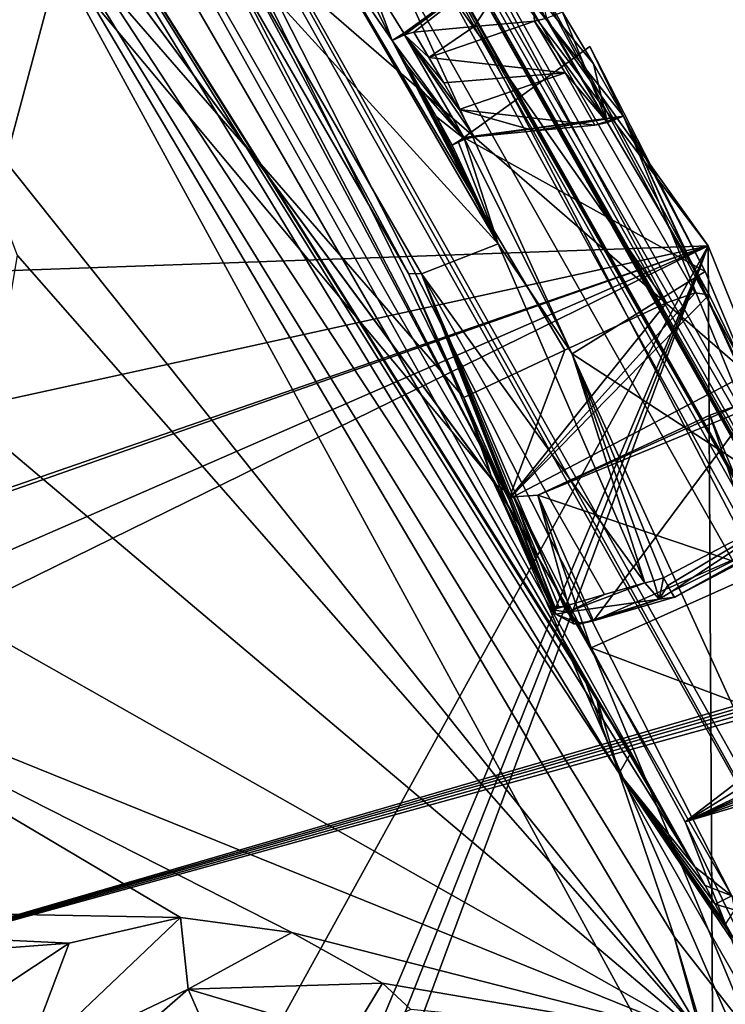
# Model space of a CAD drawing. Header units: millimetres. Extents: x -147 to 294, y -82 to 275.
# Tile 592 of 609: x 278.4 to 285.24, y 240.21 to 249.77. Entities that reach past the tile are written whole.
import ezdxf

# ---------------------------------------------------------------- set-up
doc = ezdxf.new("R2010")
doc.units = ezdxf.units.MM
doc.header["$LTSCALE"] = 67.506716
for name, color, linetype in [('1259', 7, 'CONTINUOUS'), ('1260', 7, 'CONTINUOUS'), ('1266', 7, 'CONTINUOUS'), ('1267', 7, 'CONTINUOUS'), ('1268', 7, 'CONTINUOUS'), ('1593', 7, 'CONTINUOUS'), ('1655', 7, 'CONTINUOUS'), ('1656', 7, 'CONTINUOUS'), ('1708', 7, 'CONTINUOUS'), ('1731', 7, 'CONTINUOUS'), ('1762', 7, 'CONTINUOUS'), ('2101', 7, 'CONTINUOUS'), ('2149', 7, 'CONTINUOUS'), ('2150', 7, 'CONTINUOUS'), ('2151', 7, 'CONTINUOUS'), ('2732', 7, 'CONTINUOUS'), ('2745', 7, 'CONTINUOUS'), ('2746', 7, 'CONTINUOUS'), ('2747', 7, 'CONTINUOUS'), ('2751', 7, 'CONTINUOUS'), ('2755', 7, 'CONTINUOUS'), ('466', 7, 'CONTINUOUS'), ('467', 7, 'CONTINUOUS'), ('468', 7, 'CONTINUOUS'), ('490', 7, 'CONTINUOUS'), ('492', 7, 'CONTINUOUS'), ('498', 7, 'CONTINUOUS'), ('522', 7, 'CONTINUOUS'), ('556', 7, 'CONTINUOUS'), ('601', 7, 'CONTINUOUS'), ('672', 7, 'CONTINUOUS'), ('673', 7, 'CONTINUOUS'), ('674', 7, 'CONTINUOUS'), ('675', 7, 'CONTINUOUS'), ('676', 7, 'CONTINUOUS'), ('677', 7, 'CONTINUOUS'), ('678', 7, 'CONTINUOUS'), ('679', 7, 'CONTINUOUS'), ('680', 7, 'CONTINUOUS'), ('681', 7, 'CONTINUOUS'), ('682', 7, 'CONTINUOUS'), ('683', 7, 'CONTINUOUS'), ('684', 7, 'CONTINUOUS'), ('685', 7, 'CONTINUOUS'), ('686', 7, 'CONTINUOUS'), ('687', 7, 'CONTINUOUS'), ('688', 7, 'CONTINUOUS'), ('689', 7, 'CONTINUOUS'), ('690', 7, 'CONTINUOUS'), ('691', 7, 'CONTINUOUS'), ('871', 7, 'CONTINUOUS')]:
    doc.layers.add(name, color=color, linetype=linetype)

msp = doc.modelspace()

# ---------------------------------------------------------------- linework, layer by layer
at = {"layer": '1259', "linetype": 'CONTINUOUS'}
msp.add_3dface([(284.8486, 241.986, -32.0963), (286.2863, 238.9914, -32.8378), (285.5029, 242.1809, -31.9846), (284.8486, 241.986, -32.0963)], dxfattribs=at)
at = {"layer": '1260', "linetype": 'CONTINUOUS'}
msp.add_3dface([(281.7666, 250.2135, -23.4304), (282.1205, 249.6387, -23.6043), (283.3336, 250.5172, -23.5232), (281.7666, 250.2135, -23.4304)], dxfattribs=at)
at = {"layer": '1266', "linetype": 'CONTINUOUS'}
for points in [[(279.9568, 251.1024, -25.095), (282.235, 252.3365, -25.0416), (285.4548, 246.3316, -26.8079), (279.9568, 251.1024, -25.095)], [(283.1405, 245.118, -26.8527), (279.9568, 251.1024, -25.095), (285.4548, 246.3316, -26.8079), (283.1405, 245.118, -26.8527)]]:
    msp.add_3dface(points, dxfattribs=at)
at = {"layer": '1267', "linetype": 'CONTINUOUS'}
for points in [[(284.6694, 247.0213, -30.576), (283.1405, 245.118, -26.8527), (284.945, 247.1177, -30.4067), (284.6694, 247.0213, -30.576)], [(283.1405, 245.118, -26.8527), (285.0822, 247.0996, -30.0973), (284.945, 247.1177, -30.4067), (283.1405, 245.118, -26.8527)], [(283.1405, 245.118, -26.8527), (285.4548, 246.3316, -26.8079), (285.0822, 247.0996, -30.0973), (283.1405, 245.118, -26.8527)], [(284.6694, 247.0213, -30.576), (283.6819, 246.5608, -30.7905), (283.1405, 245.118, -26.8527), (284.6694, 247.0213, -30.576)], [(283.6819, 246.5608, -30.7905), (282.7038, 246.1038, -30.9999), (283.1405, 245.118, -26.8527), (283.6819, 246.5608, -30.7905)]]:
    msp.add_3dface(points, dxfattribs=at)
at = {"layer": '1268', "linetype": 'CONTINUOUS'}
for points in [[(276.4849, 258.7108, -26.8889), (284.6694, 247.0213, -30.576), (280.2888, 255.2235, -27.6206), (276.4849, 258.7108, -26.8889)], [(280.2888, 255.2235, -27.6206), (284.6694, 247.0213, -30.576), (284.945, 247.1177, -30.4067), (280.2888, 255.2235, -27.6206)], [(285.0822, 247.0996, -30.0973), (280.2888, 255.2235, -27.6206), (284.945, 247.1177, -30.4067), (285.0822, 247.0996, -30.0973)]]:
    msp.add_3dface(points, dxfattribs=at)
at = {"layer": '1593', "linetype": 'CONTINUOUS'}
for points in [[(277.1075, 253.2926, -14.3489), (285.0375, 239.8861, -18.3281), (277.8185, 248.9443, -14.929), (277.1075, 253.2926, -14.3489)], [(277.8185, 248.9443, -14.929), (285.0375, 239.8861, -18.3281), (278.3748, 247.4806, -15.2375), (277.8185, 248.9443, -14.929)], [(278.3748, 247.4806, -15.2375), (285.0375, 239.8861, -18.3281), (278.0823, 245.7624, -15.3513), (278.3748, 247.4806, -15.2375)], [(278.0823, 245.7624, -15.3513), (285.0375, 239.8861, -18.3281), (276.9987, 244.4414, -15.2058), (278.0823, 245.7624, -15.3513)], [(276.9987, 244.4414, -15.2058), (285.0375, 239.8861, -18.3281), (275.2689, 243.8387, -14.8013), (276.9987, 244.4414, -15.2058)], [(279.9562, 241.0558, -16.5271), (269.4991, 241.2506, -13.6066), (275.2689, 243.8387, -14.8013), (279.9562, 241.0558, -16.5271)], [(281.0337, 240.9099, -16.879), (279.9562, 241.0558, -16.5271), (275.2689, 243.8387, -14.8013), (281.0337, 240.9099, -16.879)], [(285.0375, 239.8861, -18.3281), (281.0337, 240.9099, -16.879), (275.2689, 243.8387, -14.8013), (285.0375, 239.8861, -18.3281)], [(269.1548, 240.0732, -13.6671), (269.4991, 241.2506, -13.6066), (278.8751, 240.8064, -16.2388), (269.1548, 240.0732, -13.6671)], [(278.8751, 240.8064, -16.2388), (269.4991, 241.2506, -13.6066), (279.9562, 241.0558, -16.5271), (278.8751, 240.8064, -16.2388)], [(281.9148, 240.4206, -17.2297), (281.0337, 240.9099, -16.879), (285.0375, 239.8861, -18.3281), (281.9148, 240.4206, -17.2297)], [(277.8736, 240.1438, -16.0397), (269.1548, 240.0732, -13.6671), (278.8751, 240.8064, -16.2388), (277.8736, 240.1438, -16.0397)], [(282.1892, 240.1638, -17.3572), (281.9148, 240.4206, -17.2297), (285.0375, 239.8861, -18.3281), (282.1892, 240.1638, -17.3572)]]:
    msp.add_3dface(points, dxfattribs=at)
at = {"layer": '1655', "linetype": 'CONTINUOUS'}
for points in [[(259.5018, 248.2403, -8.4087), (279.8818, 254.4516, -12.6054), (259.0299, 248.5724, -8.2994), (259.5018, 248.2403, -8.4087)], [(259.0299, 248.5724, -8.2994), (279.8818, 254.4516, -12.6054), (267.8197, 250.7044, -9.9416), (259.0299, 248.5724, -8.2994)], [(260.2258, 246.901, -8.6387), (279.8818, 254.4516, -12.6054), (259.5018, 248.2403, -8.4087), (260.2258, 246.901, -8.6387)], [(279.8818, 254.4516, -12.6054), (260.2258, 246.901, -8.6387), (276.5199, 248.874, -12.1944), (279.8818, 254.4516, -12.6054)], [(277.9663, 247.3232, -12.7416), (279.8818, 254.4516, -12.6054), (276.5199, 248.874, -12.1944), (277.9663, 247.3232, -12.7416)], [(285.0705, 247.5753, -14.786), (279.8818, 254.4516, -12.6054), (277.9663, 247.3232, -12.7416), (285.0705, 247.5753, -14.786)], [(280.7974, 239.8164, -14.5418), (285.0705, 247.5753, -14.786), (268.4325, 239.4, -11.1844), (280.7974, 239.8164, -14.5418)], [(268.4325, 239.4, -11.1844), (285.0705, 247.5753, -14.786), (269.0731, 240.5978, -11.1936), (268.4325, 239.4, -11.1844)], [(269.0731, 240.5978, -11.1936), (285.0705, 247.5753, -14.786), (268.984, 241.9181, -11.0154), (269.0731, 240.5978, -11.1936)], [(268.984, 241.9181, -11.0154), (285.0705, 247.5753, -14.786), (277.1767, 244.8424, -12.8036), (268.984, 241.9181, -11.0154)], [(277.1767, 244.8424, -12.8036), (285.0705, 247.5753, -14.786), (277.9353, 246.0078, -12.8784), (277.1767, 244.8424, -12.8036)], [(277.9353, 246.0078, -12.8784), (285.0705, 247.5753, -14.786), (277.9663, 247.3232, -12.7416), (277.9353, 246.0078, -12.8784)], [(281.6755, 239.5001, -14.8627), (285.0705, 247.5753, -14.786), (280.7974, 239.8164, -14.5418), (281.6755, 239.5001, -14.8627)], [(281.8364, 239.3872, -14.9309), (285.0705, 247.5753, -14.786), (281.6755, 239.5001, -14.8627), (281.8364, 239.3872, -14.9309)], [(281.987, 239.2589, -14.9986), (285.0705, 247.5753, -14.786), (281.8364, 239.3872, -14.9309), (281.987, 239.2589, -14.9986)], [(285.116, 239.4753, -15.9698), (285.0705, 247.5753, -14.786), (281.987, 239.2589, -14.9986), (285.116, 239.4753, -15.9698)], [(288.2448, 239.7067, -16.9853), (285.0705, 247.5753, -14.786), (285.116, 239.4753, -15.9698), (288.2448, 239.7067, -16.9853)]]:
    msp.add_3dface(points, dxfattribs=at)
at = {"layer": '1656', "linetype": 'CONTINUOUS'}
for points in [[(279.8818, 254.4516, -12.6054), (285.0705, 247.5753, -14.786), (279.9886, 254.7094, -12.8572), (279.8818, 254.4516, -12.6054)], [(285.0705, 247.5753, -14.786), (288.2448, 239.7067, -16.9853), (279.9886, 254.7094, -12.8572), (285.0705, 247.5753, -14.786)], [(279.9886, 254.7094, -12.8572), (288.2448, 239.7067, -16.9853), (288.394, 239.7735, -17.0932), (279.9886, 254.7094, -12.8572)], [(288.4402, 239.8336, -17.2758), (279.9886, 254.7094, -12.8572), (288.394, 239.7735, -17.0932), (288.4402, 239.8336, -17.2758)]]:
    msp.add_3dface(points, dxfattribs=at)
at = {"layer": '1708', "linetype": 'CONTINUOUS'}
for points in [[(279.9886, 254.7094, -12.8572), (288.4402, 239.8336, -17.2758), (279.9129, 254.9259, -13.9412), (279.9886, 254.7094, -12.8572)], [(288.4402, 239.8336, -17.2758), (288.4534, 239.7822, -17.2894), (279.9129, 254.9259, -13.9412), (288.4402, 239.8336, -17.2758)], [(288.4534, 239.7822, -17.2894), (288.4666, 239.7309, -17.303), (279.9129, 254.9259, -13.9412), (288.4534, 239.7822, -17.2894)], [(279.9129, 254.9259, -13.9412), (288.4666, 239.7309, -17.303), (288.3539, 239.9873, -18.3808), (279.9129, 254.9259, -13.9412)]]:
    msp.add_3dface(points, dxfattribs=at)
at = {"layer": '1731', "linetype": 'CONTINUOUS'}
for points in [[(284.2074, 242.4567, -18.3921), (286.1049, 239.1239, -19.3841), (284.7412, 240.8709, -18.7433), (284.2074, 242.4567, -18.3921)], [(284.7412, 240.8709, -18.7433), (286.1049, 239.1239, -19.3841), (285.1864, 239.2586, -19.0819), (284.7412, 240.8709, -18.7433)]]:
    msp.add_3dface(points, dxfattribs=at)
at = {"layer": '1762', "linetype": 'CONTINUOUS'}
for points in [[(278.7523, 254.0848, -14.0189), (279.9129, 254.9259, -13.9412), (286.9603, 239.5026, -18.3492), (278.7523, 254.0848, -14.0189)], [(279.9129, 254.9259, -13.9412), (288.3539, 239.9873, -18.3808), (286.9603, 239.5026, -18.3492), (279.9129, 254.9259, -13.9412)]]:
    msp.add_3dface(points, dxfattribs=at)
at = {"layer": '2101', "linetype": 'CONTINUOUS'}
for points in [[(284.2074, 242.4567, -18.3921), (277.1075, 253.2926, -14.3489), (276.8057, 254.6063, -20.819), (284.2074, 242.4567, -18.3921)], [(283.8705, 243.3813, -24.231), (284.2074, 242.4567, -18.3921), (276.8057, 254.6063, -20.819), (283.8705, 243.3813, -24.231)], [(285.0375, 239.8861, -18.3281), (277.1075, 253.2926, -14.3489), (284.7412, 240.8709, -18.7433), (285.0375, 239.8861, -18.3281)], [(277.1075, 253.2926, -14.3489), (284.2074, 242.4567, -18.3921), (284.7412, 240.8709, -18.7433), (277.1075, 253.2926, -14.3489)], [(284.0408, 242.917, -21.3097), (284.2074, 242.4567, -18.3921), (283.8705, 243.3813, -24.231), (284.0408, 242.917, -21.3097)], [(285.0375, 239.8861, -18.3281), (284.7412, 240.8709, -18.7433), (285.1864, 239.2586, -19.0819), (285.0375, 239.8861, -18.3281)]]:
    msp.add_3dface(points, dxfattribs=at)
at = {"layer": '2149', "linetype": 'CONTINUOUS'}
msp.add_3dface([(281.9148, 240.4206, -17.2297), (282.1892, 240.1638, -17.3572), (281.5957, 239.894, -16.9774), (281.9148, 240.4206, -17.2297)], dxfattribs=at)
at = {"layer": '2150', "linetype": 'CONTINUOUS'}
for points in [[(279.9562, 241.0558, -16.5271), (281.0337, 240.9099, -16.879), (280.0298, 240.3614, -16.3846), (279.9562, 241.0558, -16.5271)], [(281.0337, 240.9099, -16.879), (281.9148, 240.4206, -17.2297), (280.0298, 240.3614, -16.3846), (281.0337, 240.9099, -16.879)], [(281.9148, 240.4206, -17.2297), (281.5957, 239.894, -16.9774), (280.0298, 240.3614, -16.3846), (281.9148, 240.4206, -17.2297)], [(280.0298, 240.3614, -16.3846), (281.5957, 239.894, -16.9774), (280.2119, 239.9482, -15.8332), (280.0298, 240.3614, -16.3846)]]:
    msp.add_3dface(points, dxfattribs=at)
at = {"layer": '2151', "linetype": 'CONTINUOUS'}
for points in [[(278.8751, 240.8064, -16.2388), (279.9562, 241.0558, -16.5271), (278.4165, 239.5903, -15.9623), (278.8751, 240.8064, -16.2388)], [(279.9562, 241.0558, -16.5271), (280.0298, 240.3614, -16.3846), (278.4165, 239.5903, -15.9623), (279.9562, 241.0558, -16.5271)], [(277.8736, 240.1438, -16.0397), (278.8751, 240.8064, -16.2388), (278.4165, 239.5903, -15.9623), (277.8736, 240.1438, -16.0397)], [(278.4165, 239.5903, -15.9623), (280.0298, 240.3614, -16.3846), (278.7998, 239.2872, -15.3554), (278.4165, 239.5903, -15.9623)], [(280.0298, 240.3614, -16.3846), (280.2119, 239.9482, -15.8332), (278.7998, 239.2872, -15.3554), (280.0298, 240.3614, -16.3846)]]:
    msp.add_3dface(points, dxfattribs=at)
at = {"layer": '2732', "linetype": 'CONTINUOUS'}
for points in [[(284.0408, 242.917, -21.3097), (283.8705, 243.3813, -24.231), (283.9905, 243.1953, -24.5203), (284.0408, 242.917, -21.3097)], [(284.2074, 242.4567, -18.3921), (284.0408, 242.917, -21.3097), (283.9905, 243.1953, -24.5203), (284.2074, 242.4567, -18.3921)], [(284.3194, 242.6468, -24.861), (284.2074, 242.4567, -18.3921), (283.9905, 243.1953, -24.5203), (284.3194, 242.6468, -24.861)], [(284.9427, 241.5476, -25.2874), (284.2074, 242.4567, -18.3921), (284.3194, 242.6468, -24.861), (284.9427, 241.5476, -25.2874)], [(286.1049, 239.1239, -19.3841), (284.2074, 242.4567, -18.3921), (285.411, 240.6775, -25.6038), (286.1049, 239.1239, -19.3841)], [(285.411, 240.6775, -25.6038), (284.2074, 242.4567, -18.3921), (285.3271, 240.8395, -25.6328), (285.411, 240.6775, -25.6038)], [(285.3271, 240.8395, -25.6328), (284.2074, 242.4567, -18.3921), (285.2415, 240.9968, -25.4847), (285.3271, 240.8395, -25.6328)], [(285.2415, 240.9968, -25.4847), (284.2074, 242.4567, -18.3921), (285.1398, 241.1852, -25.3943), (285.2415, 240.9968, -25.4847)], [(285.1398, 241.1852, -25.3943), (284.2074, 242.4567, -18.3921), (285.0415, 241.3667, -25.3408), (285.1398, 241.1852, -25.3943)], [(285.0415, 241.3667, -25.3408), (284.2074, 242.4567, -18.3921), (284.9427, 241.5476, -25.2874), (285.0415, 241.3667, -25.3408)]]:
    msp.add_3dface(points, dxfattribs=at)
at = {"layer": '2745', "linetype": 'CONTINUOUS'}
for points in [[(278.1151, 255.4049, -19.7248), (285.3005, 241.2678, -25.3916), (277.274, 255.2924, -21.2128), (278.1151, 255.4049, -19.7248)], [(286.3102, 240.8451, -24.0486), (285.3005, 241.2678, -25.3916), (278.1151, 255.4049, -19.7248), (286.3102, 240.8451, -24.0486)]]:
    msp.add_3dface(points, dxfattribs=at)
at = {"layer": '2746', "linetype": 'CONTINUOUS'}
for points in [[(277.274, 255.2924, -21.2128), (284.9427, 241.5476, -25.2874), (277.1147, 255.0643, -21.2503), (277.274, 255.2924, -21.2128)], [(285.3005, 241.2678, -25.3916), (284.9427, 241.5476, -25.2874), (277.274, 255.2924, -21.2128), (285.3005, 241.2678, -25.3916)], [(285.0415, 241.3667, -25.3408), (284.9427, 241.5476, -25.2874), (285.3005, 241.2678, -25.3916), (285.0415, 241.3667, -25.3408)], [(285.1398, 241.1852, -25.3943), (285.0415, 241.3667, -25.3408), (285.3005, 241.2678, -25.3916), (285.1398, 241.1852, -25.3943)]]:
    msp.add_3dface(points, dxfattribs=at)
at = {"layer": '2747', "linetype": 'CONTINUOUS'}
for points in [[(285.1398, 241.1852, -25.3943), (285.3005, 241.2678, -25.3916), (285.3275, 241.1305, -25.4402), (285.1398, 241.1852, -25.3943)], [(285.2415, 240.9968, -25.4847), (285.1398, 241.1852, -25.3943), (285.3275, 241.1305, -25.4402), (285.2415, 240.9968, -25.4847)]]:
    msp.add_3dface(points, dxfattribs=at)
at = {"layer": '2751', "linetype": 'CONTINUOUS'}
for points in [[(278.7523, 254.0848, -14.0189), (286.9603, 239.5026, -18.3492), (278.1151, 255.4049, -19.7248), (278.7523, 254.0848, -14.0189)], [(286.9603, 239.5026, -18.3492), (286.3102, 240.8451, -24.0486), (278.1151, 255.4049, -19.7248), (286.9603, 239.5026, -18.3492)]]:
    msp.add_3dface(points, dxfattribs=at)
at = {"layer": '2755', "linetype": 'CONTINUOUS'}
for points in [[(284.9427, 241.5476, -25.2874), (276.8057, 254.6063, -20.819), (277.1147, 255.0643, -21.2503), (284.9427, 241.5476, -25.2874)], [(283.8705, 243.3813, -24.231), (276.8057, 254.6063, -20.819), (283.9905, 243.1953, -24.5203), (283.8705, 243.3813, -24.231)], [(276.8057, 254.6063, -20.819), (284.9427, 241.5476, -25.2874), (284.3194, 242.6468, -24.861), (276.8057, 254.6063, -20.819)], [(276.8057, 254.6063, -20.819), (284.3194, 242.6468, -24.861), (283.9905, 243.1953, -24.5203), (276.8057, 254.6063, -20.819)]]:
    msp.add_3dface(points, dxfattribs=at)
at = {"layer": '466', "linetype": 'CONTINUOUS'}
msp.add_3dface([(288.8618, 239.8414, -17.2711), (287.6607, 250.5478, -19.6327), (280.3401, 254.9336, -12.7913), (288.8618, 239.8414, -17.2711)], dxfattribs=at)
at = {"layer": '467', "linetype": 'CONTINUOUS'}
for points in [[(287.6607, 250.5478, -19.6327), (291.1063, 242.007, -22.0249), (281.0907, 261.125, -27.7829), (287.6607, 250.5478, -19.6327)], [(281.0907, 261.125, -27.7829), (291.1063, 242.007, -22.0249), (291.1649, 241.7777, -22.0856), (281.0907, 261.125, -27.7829)], [(290.5867, 244.3029, -32.8061), (281.0907, 261.125, -27.7829), (291.1649, 241.7777, -22.0856), (290.5867, 244.3029, -32.8061)]]:
    msp.add_3dface(points, dxfattribs=at)
at = {"layer": '468', "linetype": 'CONTINUOUS'}
for points in [[(281.0907, 261.125, -27.7829), (290.5867, 244.3029, -32.8061), (280.3211, 260.6648, -29.0427), (281.0907, 261.125, -27.7829)], [(280.3211, 260.6648, -29.0427), (290.5867, 244.3029, -32.8061), (290.2507, 244.4132, -33.5336), (280.3211, 260.6648, -29.0427)], [(289.5397, 244.3369, -33.912), (280.3211, 260.6648, -29.0427), (290.2507, 244.4132, -33.5336), (289.5397, 244.3369, -33.912)]]:
    msp.add_3dface(points, dxfattribs=at)
at = {"layer": '490', "linetype": 'CONTINUOUS'}
for points in [[(288.5109, 240.0723, -18.5838), (280.1728, 254.7945, -12.9256), (280.0264, 255.1, -14.1184), (288.5109, 240.0723, -18.5838)], [(288.6439, 239.7961, -17.3819), (280.1728, 254.7945, -12.9256), (288.5753, 239.9372, -17.9864), (288.6439, 239.7961, -17.3819)], [(288.5753, 239.9372, -17.9864), (280.1728, 254.7945, -12.9256), (288.5109, 240.0723, -18.5838), (288.5753, 239.9372, -17.9864)]]:
    msp.add_3dface(points, dxfattribs=at)
at = {"layer": '492', "linetype": 'CONTINUOUS'}
for points in [[(288.8618, 239.8414, -17.2711), (280.3401, 254.9336, -12.7913), (280.2399, 254.83, -12.7981), (288.8618, 239.8414, -17.2711)], [(280.1728, 254.7945, -12.9256), (288.7259, 239.7949, -17.2608), (280.2399, 254.83, -12.7981), (280.1728, 254.7945, -12.9256)], [(288.7259, 239.7949, -17.2608), (288.8618, 239.8414, -17.2711), (280.2399, 254.83, -12.7981), (288.7259, 239.7949, -17.2608)], [(280.1728, 254.7945, -12.9256), (288.6439, 239.7961, -17.3819), (288.7259, 239.7949, -17.2608), (280.1728, 254.7945, -12.9256)]]:
    msp.add_3dface(points, dxfattribs=at)
at = {"layer": '498', "linetype": 'CONTINUOUS'}
for points in [[(257.1154, 250.5133, -32.7984), (280.1442, 260.8419, -28.9819), (275.5593, 240.2651, -36.1212), (257.1154, 250.5133, -32.7984)], [(280.1442, 260.8419, -28.9819), (280.3211, 260.6648, -29.0427), (275.5593, 240.2651, -36.1212), (280.1442, 260.8419, -28.9819)], [(280.3211, 260.6648, -29.0427), (289.5397, 244.3369, -33.912), (275.5593, 240.2651, -36.1212), (280.3211, 260.6648, -29.0427)], [(289.5397, 244.3369, -33.912), (289.5507, 244.2927, -33.9237), (275.5593, 240.2651, -36.1212), (289.5397, 244.3369, -33.912)], [(289.5507, 244.2927, -33.9237), (289.5616, 244.2486, -33.9354), (275.5593, 240.2651, -36.1212), (289.5507, 244.2927, -33.9237)], [(275.5593, 240.2651, -36.1212), (289.5616, 244.2486, -33.9354), (289.5746, 244.1964, -33.9493), (275.5593, 240.2651, -36.1212)], [(289.5876, 244.1441, -33.9631), (275.5593, 240.2651, -36.1212), (289.5746, 244.1964, -33.9493), (289.5876, 244.1441, -33.9631)]]:
    msp.add_3dface(points, dxfattribs=at)
at = {"layer": '522', "linetype": 'CONTINUOUS'}
for points in [[(287.9111, 239.9209, -18.5567), (280.0264, 255.1, -14.1184), (279.5636, 254.6931, -14.1664), (287.9111, 239.9209, -18.5567)], [(288.5109, 240.0723, -18.5838), (280.0264, 255.1, -14.1184), (287.9111, 239.9209, -18.5567), (288.5109, 240.0723, -18.5838)]]:
    msp.add_3dface(points, dxfattribs=at)
at = {"layer": '556', "linetype": 'CONTINUOUS'}
for points in [[(275.5593, 240.2651, -36.1212), (289.5876, 244.1441, -33.9631), (262.8979, 217.597, -42.8457), (275.5593, 240.2651, -36.1212)], [(289.5876, 244.1441, -33.9631), (292.0149, 230.39, -37.5033), (262.8979, 217.597, -42.8457), (289.5876, 244.1441, -33.9631)]]:
    msp.add_3dface(points, dxfattribs=at)
at = {"layer": '601', "linetype": 'CONTINUOUS'}
for points in [[(282.9799, 245.3021, -31.2296), (272.8518, 257.4346, -27.4272), (277.3847, 252.8882, -29.0322), (282.9799, 245.3021, -31.2296)], [(283.0054, 245.2604, -31.242), (282.9799, 245.3021, -31.2296), (277.3847, 252.8882, -29.0322), (283.0054, 245.2604, -31.242)], [(288.8419, 231.8653, -35.2357), (283.0054, 245.2604, -31.242), (277.3847, 252.8882, -29.0322), (288.8419, 231.8653, -35.2357)], [(283.9361, 243.6734, -31.6659), (283.0054, 245.2604, -31.242), (288.8419, 231.8653, -35.2357), (283.9361, 243.6734, -31.6659)], [(284.8486, 241.986, -32.0963), (283.9361, 243.6734, -31.6659), (288.8419, 231.8653, -35.2357), (284.8486, 241.986, -32.0963)], [(286.2863, 238.9914, -32.8378), (284.8486, 241.986, -32.0963), (288.8419, 231.8653, -35.2357), (286.2863, 238.9914, -32.8378)]]:
    msp.add_3dface(points, dxfattribs=at)
at = {"layer": '672', "linetype": 'CONTINUOUS'}
for points in [[(272.8518, 257.4346, -27.4272), (282.7038, 246.1038, -30.9999), (276.4849, 258.7108, -26.8889), (272.8518, 257.4346, -27.4272)], [(276.4849, 258.7108, -26.8889), (282.7038, 246.1038, -30.9999), (283.6819, 246.5608, -30.7905), (276.4849, 258.7108, -26.8889)], [(284.6694, 247.0213, -30.576), (276.4849, 258.7108, -26.8889), (283.6819, 246.5608, -30.7905), (284.6694, 247.0213, -30.576)], [(272.8518, 257.4346, -27.4272), (282.9799, 245.3021, -31.2296), (282.7038, 246.1038, -30.9999), (272.8518, 257.4346, -27.4272)], [(282.7038, 246.1038, -30.9999), (282.9799, 245.3021, -31.2296), (282.8554, 245.7088, -31.1143), (282.7038, 246.1038, -30.9999)]]:
    msp.add_3dface(points, dxfattribs=at)
at = {"layer": '673', "linetype": 'CONTINUOUS'}
for points in [[(283.1405, 245.118, -26.8527), (280.4177, 250.3361, -24.2345), (279.9568, 251.1024, -25.095), (283.1405, 245.118, -26.8527)], [(282.1659, 247.3057, -25.1389), (280.4177, 250.3361, -24.2345), (283.1405, 245.118, -26.8527), (282.1659, 247.3057, -25.1389)], [(283.5429, 244.0909, -26.0481), (282.1659, 247.3057, -25.1389), (283.1405, 245.118, -26.8527), (283.5429, 244.0909, -26.0481)], [(282.7038, 246.1038, -30.9999), (282.8554, 245.7088, -31.1143), (283.1405, 245.118, -26.8527), (282.7038, 246.1038, -30.9999)], [(282.8554, 245.7088, -31.1143), (282.9799, 245.3021, -31.2296), (283.5429, 244.0909, -26.0481), (282.8554, 245.7088, -31.1143)], [(282.8554, 245.7088, -31.1143), (283.5429, 244.0909, -26.0481), (283.1405, 245.118, -26.8527), (282.8554, 245.7088, -31.1143)], [(283.5429, 244.0909, -26.0481), (282.9799, 245.3021, -31.2296), (283.2721, 244.7016, -28.6371), (283.5429, 244.0909, -26.0481)]]:
    msp.add_3dface(points, dxfattribs=at)
at = {"layer": '674', "linetype": 'CONTINUOUS'}
for points in [[(280.4177, 250.3361, -24.2345), (282.1659, 247.3057, -25.1389), (280.5362, 250.3431, -24.0033), (280.4177, 250.3361, -24.2345)], [(280.5362, 250.3431, -24.0033), (282.1659, 247.3057, -25.1389), (282.2906, 247.3019, -24.9109), (280.5362, 250.3431, -24.0033)], [(282.1659, 247.3057, -25.1389), (283.5429, 244.0909, -26.0481), (282.2906, 247.3019, -24.9109), (282.1659, 247.3057, -25.1389)], [(282.2906, 247.3019, -24.9109), (283.5429, 244.0909, -26.0481), (283.5567, 244.0781, -25.9838), (282.2906, 247.3019, -24.9109)], [(283.6725, 244.0756, -25.8233), (282.2906, 247.3019, -24.9109), (283.6232, 244.0703, -25.8685), (283.6725, 244.0756, -25.8233)], [(283.6232, 244.0703, -25.8685), (282.2906, 247.3019, -24.9109), (283.584, 244.0712, -25.9228), (283.6232, 244.0703, -25.8685)], [(283.584, 244.0712, -25.9228), (282.2906, 247.3019, -24.9109), (283.5567, 244.0781, -25.9838), (283.584, 244.0712, -25.9228)]]:
    msp.add_3dface(points, dxfattribs=at)
at = {"layer": '675', "linetype": 'CONTINUOUS'}
for points in [[(281.2361, 250.6938, -23.3283), (280.5362, 250.3431, -24.0033), (283.036, 247.5936, -24.2547), (281.2361, 250.6938, -23.3283)], [(280.5362, 250.3431, -24.0033), (282.2906, 247.3019, -24.9109), (283.036, 247.5936, -24.2547), (280.5362, 250.3431, -24.0033)], [(283.036, 247.5936, -24.2547), (282.2906, 247.3019, -24.9109), (284.4578, 244.3041, -25.1863), (283.036, 247.5936, -24.2547)], [(282.2906, 247.3019, -24.9109), (283.6725, 244.0756, -25.8233), (284.0658, 244.1901, -25.5043), (282.2906, 247.3019, -24.9109)], [(284.4578, 244.3041, -25.1863), (282.2906, 247.3019, -24.9109), (284.0658, 244.1901, -25.5043), (284.4578, 244.3041, -25.1863)]]:
    msp.add_3dface(points, dxfattribs=at)
at = {"layer": '676', "linetype": 'CONTINUOUS'}
for points in [[(281.2361, 250.6938, -23.3283), (282.0082, 249.567, -23.6422), (281.4, 250.7805, -23.257), (281.2361, 250.6938, -23.3283)], [(281.4, 250.7805, -23.257), (282.0082, 249.567, -23.6422), (281.7666, 250.2135, -23.4304), (281.4, 250.7805, -23.257)], [(281.2361, 250.6938, -23.3283), (283.036, 247.5936, -24.2547), (282.0082, 249.567, -23.6422), (281.2361, 250.6938, -23.3283)], [(281.7666, 250.2135, -23.4304), (282.0082, 249.567, -23.6422), (282.1205, 249.6387, -23.6043), (281.7666, 250.2135, -23.4304)], [(282.1205, 249.6387, -23.6043), (282.0082, 249.567, -23.6422), (282.0636, 249.6, -23.6158), (282.1205, 249.6387, -23.6043)], [(282.0082, 249.567, -23.6422), (283.036, 247.5936, -24.2547), (282.1471, 249.3333, -23.7124), (282.0082, 249.567, -23.6422)], [(282.1471, 249.3333, -23.7124), (283.036, 247.5936, -24.2547), (282.2838, 249.0983, -23.7827), (282.1471, 249.3333, -23.7124)], [(282.2838, 249.0983, -23.7827), (283.036, 247.5936, -24.2547), (282.4386, 248.8263, -23.8636), (282.2838, 249.0983, -23.7827)], [(282.4386, 248.8263, -23.8636), (283.036, 247.5936, -24.2547), (282.5906, 248.5528, -23.9446), (282.4386, 248.8263, -23.8636)], [(282.6463, 248.5859, -23.9182), (283.036, 247.5936, -24.2547), (282.7034, 248.6248, -23.9067), (282.6463, 248.5859, -23.9182)], [(282.7034, 248.6248, -23.9067), (283.036, 247.5936, -24.2547), (283.7539, 246.5265, -24.516), (282.7034, 248.6248, -23.9067)], [(282.5906, 248.5528, -23.9446), (283.036, 247.5936, -24.2547), (282.6463, 248.5859, -23.9182), (282.5906, 248.5528, -23.9446)], [(283.036, 247.5936, -24.2547), (284.4578, 244.3041, -25.1863), (283.7539, 246.5265, -24.516), (283.036, 247.5936, -24.2547)], [(283.7539, 246.5265, -24.516), (284.4578, 244.3041, -25.1863), (284.5455, 244.3234, -25.1405), (283.7539, 246.5265, -24.516)], [(284.6403, 244.3538, -25.1258), (283.7539, 246.5265, -24.516), (284.5455, 244.3234, -25.1405), (284.6403, 244.3538, -25.1258)]]:
    msp.add_3dface(points, dxfattribs=at)
at = {"layer": '677', "linetype": 'CONTINUOUS'}
for points in [[(282.1277, 249.6236, -23.5395), (282.0082, 249.567, -23.6422), (282.7107, 248.6097, -23.8418), (282.1277, 249.6236, -23.5395)], [(282.2187, 249.6478, -23.4016), (282.1277, 249.6236, -23.5395), (282.3642, 249.4032, -23.4751), (282.2187, 249.6478, -23.4016)], [(282.3642, 249.4032, -23.4751), (282.1277, 249.6236, -23.5395), (282.5074, 249.1572, -23.5486), (282.3642, 249.4032, -23.4751)], [(282.5074, 249.1572, -23.5486), (282.1277, 249.6236, -23.5395), (282.6559, 248.8964, -23.6263), (282.5074, 249.1572, -23.5486)], [(282.6559, 248.8964, -23.6263), (282.1277, 249.6236, -23.5395), (282.8019, 248.6341, -23.704), (282.6559, 248.8964, -23.6263)], [(282.8019, 248.6341, -23.704), (282.1277, 249.6236, -23.5395), (282.7107, 248.6097, -23.8418), (282.8019, 248.6341, -23.704)], [(282.0082, 249.567, -23.6422), (282.1471, 249.3333, -23.7124), (282.7107, 248.6097, -23.8418), (282.0082, 249.567, -23.6422)], [(282.1471, 249.3333, -23.7124), (282.2838, 249.0983, -23.7827), (282.7107, 248.6097, -23.8418), (282.1471, 249.3333, -23.7124)], [(282.2838, 249.0983, -23.7827), (282.4386, 248.8263, -23.8636), (282.7107, 248.6097, -23.8418), (282.2838, 249.0983, -23.7827)], [(282.4386, 248.8263, -23.8636), (282.5906, 248.5528, -23.9446), (282.7107, 248.6097, -23.8418), (282.4386, 248.8263, -23.8636)]]:
    msp.add_3dface(points, dxfattribs=at)
at = {"layer": '678', "linetype": 'CONTINUOUS'}
for points in [[(282.1205, 249.6387, -23.6043), (282.1277, 249.6236, -23.5395), (283.3336, 250.5172, -23.5232), (282.1205, 249.6387, -23.6043)], [(282.1277, 249.6236, -23.5395), (282.2187, 249.6478, -23.4016), (283.3336, 250.5172, -23.5232), (282.1277, 249.6236, -23.5395)], [(283.3336, 250.5172, -23.5232), (282.2187, 249.6478, -23.4016), (282.8036, 249.7019, -22.1941), (283.3336, 250.5172, -23.5232)], [(283.3884, 249.756, -20.9865), (283.3336, 250.5172, -23.5232), (282.8036, 249.7019, -22.1941), (283.3884, 249.756, -20.9865)], [(283.5088, 249.7827, -20.787), (283.3336, 250.5172, -23.5232), (283.3884, 249.756, -20.9865), (283.5088, 249.7827, -20.787)], [(282.0636, 249.6, -23.6158), (282.0082, 249.567, -23.6422), (282.1277, 249.6236, -23.5395), (282.0636, 249.6, -23.6158)], [(282.1205, 249.6387, -23.6043), (282.0636, 249.6, -23.6158), (282.1277, 249.6236, -23.5395), (282.1205, 249.6387, -23.6043)]]:
    msp.add_3dface(points, dxfattribs=at)
at = {"layer": '679', "linetype": 'CONTINUOUS'}
for points in [[(282.2187, 249.6478, -23.4016), (282.3642, 249.4032, -23.4751), (282.8036, 249.7019, -22.1941), (282.2187, 249.6478, -23.4016)], [(283.3884, 249.756, -20.9865), (282.8036, 249.7019, -22.1941), (282.3642, 249.4032, -23.4751), (283.3884, 249.756, -20.9865)], [(283.3884, 249.756, -20.9865), (282.3642, 249.4032, -23.4751), (283.6858, 249.2531, -21.1389), (283.3884, 249.756, -20.9865)], [(282.3642, 249.4032, -23.4751), (282.5074, 249.1572, -23.5486), (283.6858, 249.2531, -21.1389), (282.3642, 249.4032, -23.4751)], [(282.5074, 249.1572, -23.5486), (282.6559, 248.8964, -23.6263), (283.6858, 249.2531, -21.1389), (282.5074, 249.1572, -23.5486)], [(283.6858, 249.2531, -21.1389), (282.6559, 248.8964, -23.6263), (283.9738, 248.7449, -21.2918), (283.6858, 249.2531, -21.1389)], [(282.6559, 248.8964, -23.6263), (282.8019, 248.6341, -23.704), (283.3879, 248.6896, -22.4979), (282.6559, 248.8964, -23.6263)], [(283.9738, 248.7449, -21.2918), (282.6559, 248.8964, -23.6263), (283.3879, 248.6896, -22.4979), (283.9738, 248.7449, -21.2918)]]:
    msp.add_3dface(points, dxfattribs=at)
at = {"layer": '680', "linetype": 'CONTINUOUS'}
for points in [[(283.5088, 249.7827, -20.787), (283.3884, 249.756, -20.9865), (284.096, 248.7723, -21.0903), (283.5088, 249.7827, -20.787)], [(283.6605, 249.8424, -20.6183), (283.5088, 249.7827, -20.787), (284.096, 248.7723, -21.0903), (283.6605, 249.8424, -20.6183)], [(283.6605, 249.8424, -20.6183), (284.096, 248.7723, -21.0903), (283.9601, 249.3405, -20.7692), (283.6605, 249.8424, -20.6183)], [(283.3884, 249.756, -20.9865), (283.6858, 249.2531, -21.1389), (284.096, 248.7723, -21.0903), (283.3884, 249.756, -20.9865)], [(284.096, 248.7723, -21.0903), (284.2503, 248.8335, -20.9204), (283.9601, 249.3405, -20.7692), (284.096, 248.7723, -21.0903)], [(283.6858, 249.2531, -21.1389), (283.9738, 248.7449, -21.2918), (284.096, 248.7723, -21.0903), (283.6858, 249.2531, -21.1389)]]:
    msp.add_3dface(points, dxfattribs=at)
at = {"layer": '681', "linetype": 'CONTINUOUS'}
for points in [[(284.2503, 248.8335, -20.9204), (282.7034, 248.6248, -23.9067), (283.9235, 249.5084, -23.8251), (284.2503, 248.8335, -20.9204)], [(282.8019, 248.6341, -23.704), (282.7034, 248.6248, -23.9067), (284.2503, 248.8335, -20.9204), (282.8019, 248.6341, -23.704)], [(283.3879, 248.6896, -22.4979), (282.8019, 248.6341, -23.704), (284.2503, 248.8335, -20.9204), (283.3879, 248.6896, -22.4979)], [(283.9738, 248.7449, -21.2918), (283.3879, 248.6896, -22.4979), (284.2503, 248.8335, -20.9204), (283.9738, 248.7449, -21.2918)], [(283.9738, 248.7449, -21.2918), (284.2503, 248.8335, -20.9204), (284.096, 248.7723, -21.0903), (283.9738, 248.7449, -21.2918)], [(282.6463, 248.5859, -23.9182), (282.7034, 248.6248, -23.9067), (282.7107, 248.6097, -23.8418), (282.6463, 248.5859, -23.9182)], [(282.7034, 248.6248, -23.9067), (282.8019, 248.6341, -23.704), (282.7107, 248.6097, -23.8418), (282.7034, 248.6248, -23.9067)], [(282.5906, 248.5528, -23.9446), (282.6463, 248.5859, -23.9182), (282.7107, 248.6097, -23.8418), (282.5906, 248.5528, -23.9446)]]:
    msp.add_3dface(points, dxfattribs=at)
at = {"layer": '682', "linetype": 'CONTINUOUS'}
for points in [[(283.9235, 249.5084, -23.8251), (282.7034, 248.6248, -23.9067), (285.0428, 247.3251, -24.4619), (283.9235, 249.5084, -23.8251)], [(282.7034, 248.6248, -23.9067), (283.7539, 246.5265, -24.516), (285.0428, 247.3251, -24.4619), (282.7034, 248.6248, -23.9067)], [(285.0428, 247.3251, -24.4619), (283.7539, 246.5265, -24.516), (285.9942, 245.0639, -25.0996), (285.0428, 247.3251, -24.4619)], [(283.7539, 246.5265, -24.516), (284.6403, 244.3538, -25.1258), (285.9942, 245.0639, -25.0996), (283.7539, 246.5265, -24.516)]]:
    msp.add_3dface(points, dxfattribs=at)
at = {"layer": '683', "linetype": 'CONTINUOUS'}
for points in [[(285.0822, 247.0996, -30.0973), (282.235, 252.3365, -25.0416), (280.2888, 255.2235, -27.6206), (285.0822, 247.0996, -30.0973)], [(287.9111, 239.9209, -18.5567), (279.5636, 254.6931, -14.1664), (284.2503, 248.8335, -20.9204), (287.9111, 239.9209, -18.5567)], [(279.5636, 254.6931, -14.1664), (283.6605, 249.8424, -20.6183), (283.9601, 249.3405, -20.7692), (279.5636, 254.6931, -14.1664)], [(284.2503, 248.8335, -20.9204), (279.5636, 254.6931, -14.1664), (283.9601, 249.3405, -20.7692), (284.2503, 248.8335, -20.9204)], [(285.4548, 246.3316, -26.8079), (282.235, 252.3365, -25.0416), (285.0822, 247.0996, -30.0973), (285.4548, 246.3316, -26.8079)], [(284.2503, 248.8335, -20.9204), (283.9235, 249.5084, -23.8251), (285.0428, 247.3251, -24.4619), (284.2503, 248.8335, -20.9204)], [(287.9111, 239.9209, -18.5567), (284.2503, 248.8335, -20.9204), (286.0571, 244.8895, -25.2389), (287.9111, 239.9209, -18.5567)], [(284.2503, 248.8335, -20.9204), (285.0428, 247.3251, -24.4619), (285.9942, 245.0639, -25.0996), (284.2503, 248.8335, -20.9204)], [(284.2503, 248.8335, -20.9204), (285.9942, 245.0639, -25.0996), (286.0571, 244.8895, -25.2389), (284.2503, 248.8335, -20.9204)]]:
    msp.add_3dface(points, dxfattribs=at)
at = {"layer": '684', "linetype": 'CONTINUOUS'}
for points in [[(285.3673, 246.0288, -30.7143), (285.0898, 245.9322, -30.8866), (286.3253, 242.9236, -31.5791), (285.3673, 246.0288, -30.7143)], [(286.3253, 242.9236, -31.5791), (285.0898, 245.9322, -30.8866), (285.5992, 244.4191, -31.311), (286.3253, 242.9236, -31.5791)]]:
    msp.add_3dface(points, dxfattribs=at)
at = {"layer": '685', "linetype": 'CONTINUOUS'}
for points in [[(285.3673, 246.0288, -30.7143), (285.5032, 246.0109, -30.4079), (283.4216, 245.1543, -31.249), (285.3673, 246.0288, -30.7143)], [(285.0898, 245.9322, -30.8866), (285.3673, 246.0288, -30.7143), (283.4216, 245.1543, -31.249), (285.0898, 245.9322, -30.8866)], [(283.4216, 245.1543, -31.249), (285.5032, 246.0109, -30.4079), (283.9607, 243.9372, -26.1286), (283.4216, 245.1543, -31.249)], [(285.5032, 246.0109, -30.4079), (286.063, 244.8571, -25.466), (283.9607, 243.9372, -26.1286), (285.5032, 246.0109, -30.4079)], [(283.9607, 243.9372, -26.1286), (286.063, 244.8571, -25.466), (284.7457, 244.1663, -25.4915), (283.9607, 243.9372, -26.1286)]]:
    msp.add_3dface(points, dxfattribs=at)
at = {"layer": '686', "linetype": 'CONTINUOUS'}
for points in [[(285.5992, 244.4191, -31.311), (285.0898, 245.9322, -30.8866), (283.4216, 245.1543, -31.249), (285.5992, 244.4191, -31.311)], [(283.0054, 245.2604, -31.242), (283.9361, 243.6734, -31.6659), (283.192, 245.1394, -31.2693), (283.0054, 245.2604, -31.242)], [(283.9361, 243.6734, -31.6659), (283.4216, 245.1543, -31.249), (283.192, 245.1394, -31.2693), (283.9361, 243.6734, -31.6659)], [(283.9361, 243.6734, -31.6659), (285.5992, 244.4191, -31.311), (283.4216, 245.1543, -31.249), (283.9361, 243.6734, -31.6659)], [(283.9361, 243.6734, -31.6659), (286.0301, 242.8862, -31.7329), (285.5992, 244.4191, -31.311), (283.9361, 243.6734, -31.6659)], [(283.9361, 243.6734, -31.6659), (284.8486, 241.986, -32.0963), (286.0301, 242.8862, -31.7329), (283.9361, 243.6734, -31.6659)], [(286.0301, 242.8862, -31.7329), (284.8486, 241.986, -32.0963), (286.0683, 242.7356, -31.7738), (286.0301, 242.8862, -31.7329)], [(286.0683, 242.7356, -31.7738), (284.8486, 241.986, -32.0963), (286.1055, 242.5856, -31.8146), (286.0683, 242.7356, -31.7738)], [(286.1055, 242.5856, -31.8146), (284.8486, 241.986, -32.0963), (286.1173, 242.5418, -31.8264), (286.1055, 242.5856, -31.8146)], [(286.1173, 242.5418, -31.8264), (284.8486, 241.986, -32.0963), (286.128, 242.4959, -31.8389), (286.1173, 242.5418, -31.8264)], [(286.128, 242.4959, -31.8389), (284.8486, 241.986, -32.0963), (286.1426, 242.4369, -31.8548), (286.128, 242.4959, -31.8389)], [(286.1426, 242.4369, -31.8548), (284.8486, 241.986, -32.0963), (285.5029, 242.1809, -31.9846), (286.1426, 242.4369, -31.8548)]]:
    msp.add_3dface(points, dxfattribs=at)
at = {"layer": '687', "linetype": 'CONTINUOUS'}
for points in [[(282.9799, 245.3021, -31.2296), (283.0054, 245.2604, -31.242), (283.2721, 244.7016, -28.6371), (282.9799, 245.3021, -31.2296)], [(283.0054, 245.2604, -31.242), (283.5429, 244.0909, -26.0481), (283.2721, 244.7016, -28.6371), (283.0054, 245.2604, -31.242)], [(283.5429, 244.0909, -26.0481), (283.0054, 245.2604, -31.242), (283.5649, 244.044, -26.0615), (283.5429, 244.0909, -26.0481)], [(283.0054, 245.2604, -31.242), (283.192, 245.1394, -31.2693), (283.5957, 244.0011, -26.075), (283.0054, 245.2604, -31.242)], [(283.5649, 244.044, -26.0615), (283.0054, 245.2604, -31.242), (283.5957, 244.0011, -26.075), (283.5649, 244.044, -26.0615)], [(283.192, 245.1394, -31.2693), (283.4216, 245.1543, -31.249), (283.7648, 243.9064, -26.1153), (283.192, 245.1394, -31.2693)], [(283.5957, 244.0011, -26.075), (283.192, 245.1394, -31.2693), (283.7648, 243.9064, -26.1153), (283.5957, 244.0011, -26.075)], [(283.4216, 245.1543, -31.249), (283.9607, 243.9372, -26.1286), (283.7648, 243.9064, -26.1153), (283.4216, 245.1543, -31.249)]]:
    msp.add_3dface(points, dxfattribs=at)
at = {"layer": '688', "linetype": 'CONTINUOUS'}
for points in [[(283.5567, 244.0781, -25.9838), (283.5429, 244.0909, -26.0481), (283.5649, 244.044, -26.0615), (283.5567, 244.0781, -25.9838)], [(283.584, 244.0712, -25.9228), (283.5567, 244.0781, -25.9838), (283.5649, 244.044, -26.0615), (283.584, 244.0712, -25.9228)], [(283.6725, 244.0756, -25.8233), (283.6232, 244.0703, -25.8685), (283.5649, 244.044, -26.0615), (283.6725, 244.0756, -25.8233)], [(283.6725, 244.0756, -25.8233), (283.5649, 244.044, -26.0615), (283.7031, 244.0201, -25.841), (283.6725, 244.0756, -25.8233)], [(283.6232, 244.0703, -25.8685), (283.584, 244.0712, -25.9228), (283.5649, 244.044, -26.0615), (283.6232, 244.0703, -25.8685)], [(283.5649, 244.044, -26.0615), (283.5957, 244.0011, -26.075), (283.7031, 244.0201, -25.841), (283.5649, 244.044, -26.0615)], [(283.7031, 244.0201, -25.841), (283.5957, 244.0011, -26.075), (283.8343, 243.908, -25.9624), (283.7031, 244.0201, -25.841)], [(283.5957, 244.0011, -26.075), (283.7648, 243.9064, -26.1153), (283.8343, 243.908, -25.9624), (283.5957, 244.0011, -26.075)], [(283.7648, 243.9064, -26.1153), (283.9607, 243.9372, -26.1286), (283.8343, 243.908, -25.9624), (283.7648, 243.9064, -26.1153)]]:
    msp.add_3dface(points, dxfattribs=at)
at = {"layer": '689', "linetype": 'CONTINUOUS'}
for points in [[(284.4578, 244.3041, -25.1863), (284.0658, 244.1901, -25.5043), (283.7031, 244.0201, -25.841), (284.4578, 244.3041, -25.1863)], [(284.4578, 244.3041, -25.1863), (283.7031, 244.0201, -25.841), (284.5979, 244.1457, -25.302), (284.4578, 244.3041, -25.1863)], [(283.6725, 244.0756, -25.8233), (283.7031, 244.0201, -25.841), (284.0658, 244.1901, -25.5043), (283.6725, 244.0756, -25.8233)], [(283.7031, 244.0201, -25.841), (283.8343, 243.908, -25.9624), (284.5979, 244.1457, -25.302), (283.7031, 244.0201, -25.841)], [(283.8343, 243.908, -25.9624), (283.9607, 243.9372, -26.1286), (284.5979, 244.1457, -25.302), (283.8343, 243.908, -25.9624)], [(283.9607, 243.9372, -26.1286), (284.7457, 244.1663, -25.4915), (284.5979, 244.1457, -25.302), (283.9607, 243.9372, -26.1286)]]:
    msp.add_3dface(points, dxfattribs=at)
at = {"layer": '690', "linetype": 'CONTINUOUS'}
for points in [[(284.5455, 244.3234, -25.1405), (284.4578, 244.3041, -25.1863), (284.5979, 244.1457, -25.302), (284.5455, 244.3234, -25.1405)], [(284.6403, 244.3538, -25.1258), (284.5455, 244.3234, -25.1405), (284.5979, 244.1457, -25.302), (284.6403, 244.3538, -25.1258)], [(284.6403, 244.3538, -25.1258), (284.5979, 244.1457, -25.302), (284.6805, 244.2784, -25.1629), (284.6403, 244.3538, -25.1258)], [(284.6805, 244.2784, -25.1629), (284.5979, 244.1457, -25.302), (284.714, 244.2168, -25.2246), (284.6805, 244.2784, -25.1629)], [(284.5979, 244.1457, -25.302), (284.7457, 244.1663, -25.4915), (284.714, 244.2168, -25.2246), (284.5979, 244.1457, -25.302)], [(284.714, 244.2168, -25.2246), (284.7457, 244.1663, -25.4915), (284.7447, 244.163, -25.3508), (284.714, 244.2168, -25.2246)]]:
    msp.add_3dface(points, dxfattribs=at)
at = {"layer": '691', "linetype": 'CONTINUOUS'}
for points in [[(285.9942, 245.0639, -25.0996), (284.6403, 244.3538, -25.1258), (284.6805, 244.2784, -25.1629), (285.9942, 245.0639, -25.0996)], [(285.9942, 245.0639, -25.0996), (284.6805, 244.2784, -25.1629), (284.714, 244.2168, -25.2246), (285.9942, 245.0639, -25.0996)], [(286.0571, 244.8895, -25.2389), (285.9942, 245.0639, -25.0996), (284.714, 244.2168, -25.2246), (286.0571, 244.8895, -25.2389)], [(286.0571, 244.8895, -25.2389), (284.714, 244.2168, -25.2246), (284.7447, 244.163, -25.3508), (286.0571, 244.8895, -25.2389)], [(284.7457, 244.1663, -25.4915), (286.0571, 244.8895, -25.2389), (284.7447, 244.163, -25.3508), (284.7457, 244.1663, -25.4915)], [(286.063, 244.8571, -25.466), (286.0571, 244.8895, -25.2389), (284.7457, 244.1663, -25.4915), (286.063, 244.8571, -25.466)]]:
    msp.add_3dface(points, dxfattribs=at)
at = {"layer": '871', "linetype": 'CONTINUOUS'}
msp.add_3dface([(288.8419, 231.8653, -35.2357), (277.3847, 252.8882, -29.0322), (258.5558, 231.2743, -37.6522), (288.8419, 231.8653, -35.2357)], dxfattribs=at)

doc.saveas('drawing.dxf')
